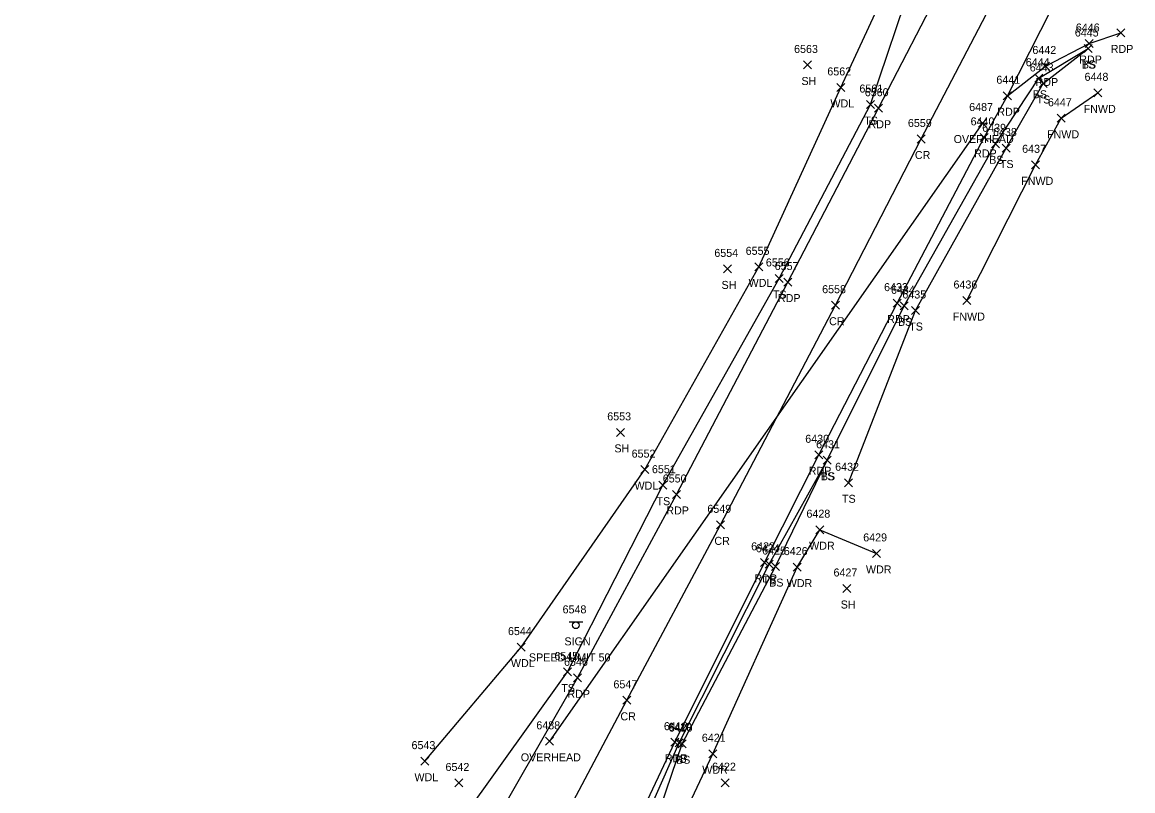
# Model space of a CAD drawing. Extents: x 1611797 to 1633212, y 298978 to 305475.
# Drawn here: x 1623275.6 to 1623553.1, y 303147.8 to 303339.8 of the extents above; entities that cross this region are included whole.
import ezdxf

# ---------------------------------------------------------------- set-up
doc = ezdxf.new("R2010")
doc.units = 0
for name, color, linetype in [('L_A', 7, 'Continuous'), ('L_I', 7, 'Continuous'), ('L_TIC', 7, 'Continuous'), ('LAWA', 7, 'Continuous'), ('LELB', 7, 'Continuous'), ('LFNC', 7, 'Continuous'), ('P_A', 7, 'Continuous'), ('P_I', 7, 'Continuous'), ('P_TIC', 7, 'Continuous'), ('PET', 7, 'Continuous'), ('PRC', 7, 'Continuous'), ('S_A', 7, 'Continuous'), ('S_C', 7, 'Continuous'), ('S_I', 7, 'Continuous'), ('SSGN', 7, 'Continuous'), ('U_A', 7, 'Continuous'), ('U_I', 7, 'Continuous'), ('U_TIC', 7, 'Continuous'), ('UCO', 7, 'Continuous')]:
    doc.layers.add(name, color=color, linetype=linetype)

msp = doc.modelspace()

# ---------------------------------------------------------------- linework, layer by layer
at = {"layer": 'L_TIC'}
for points in [[(1623540.88, 303332.24), (1623542.88, 303334.24)], [(1623542.88, 303332.24), (1623540.88, 303334.24)], [(1623540.88, 303332.24), (1623542.88, 303334.24)], [(1623542.88, 303332.24), (1623540.88, 303334.24)], [(1623470.8, 303328.13), (1623472.8, 303330.13)], [(1623472.8, 303328.13), (1623470.8, 303330.13)], [(1623528.62, 303324.81), (1623530.62, 303326.81)], [(1623530.62, 303324.81), (1623528.62, 303326.81)], [(1623529.63, 303323.51), (1623531.63, 303325.51)], [(1623531.63, 303323.51), (1623529.63, 303325.51)], [(1623479.11, 303322.52), (1623481.11, 303324.52)], [(1623481.11, 303322.52), (1623479.11, 303324.52)], [(1623543.32, 303321.17), (1623545.32, 303323.17)], [(1623545.32, 303321.17), (1623543.32, 303323.17)], [(1623486.56, 303318.24), (1623488.56, 303320.24)], [(1623488.56, 303318.24), (1623486.56, 303320.24)], [(1623534.16, 303314.82), (1623536.16, 303316.82)], [(1623536.16, 303314.82), (1623534.16, 303316.82)], [(1623517.76, 303308.44), (1623519.76, 303310.44)], [(1623519.76, 303308.44), (1623517.76, 303310.44)], [(1623520.45, 303307.39), (1623522.45, 303309.39)], [(1623522.45, 303307.39), (1623520.45, 303309.39)], [(1623527.72, 303303.19), (1623529.72, 303305.19)], [(1623529.72, 303303.19), (1623527.72, 303305.19)], [(1623450.84, 303277.19), (1623452.84, 303279.19)], [(1623452.84, 303277.19), (1623450.84, 303279.19)], [(1623458.67, 303277.71), (1623460.67, 303279.71)], [(1623460.67, 303277.71), (1623458.67, 303279.71)], [(1623463.76, 303274.8), (1623465.76, 303276.8)], [(1623465.76, 303274.8), (1623463.76, 303276.8)], [(1623494.96, 303267.97), (1623496.96, 303269.97)], [(1623496.96, 303267.97), (1623494.96, 303269.97)], [(1623510.63, 303269.29), (1623512.63, 303271.29)], [(1623512.63, 303269.29), (1623510.63, 303271.29)], [(1623497.8, 303266.8), (1623499.8, 303268.8)], [(1623499.8, 303266.8), (1623497.8, 303268.8)], [(1623424.08, 303236.36), (1623426.08, 303238.36)], [(1623426.08, 303236.36), (1623424.08, 303238.36)], [(1623475.69, 303229.39), (1623477.69, 303231.39)], [(1623477.69, 303229.39), (1623475.69, 303231.39)], [(1623475.69, 303229.39), (1623477.69, 303231.39)], [(1623477.69, 303229.39), (1623475.69, 303231.39)], [(1623430.17, 303227.05), (1623432.17, 303229.05)], [(1623432.17, 303227.05), (1623430.17, 303229.05)], [(1623434.68, 303223.16), (1623436.68, 303225.16)], [(1623436.68, 303223.16), (1623434.68, 303225.16)], [(1623481.01, 303223.77), (1623483.01, 303225.77)], [(1623483.01, 303223.77), (1623481.01, 303225.77)], [(1623473.85, 303212.05), (1623475.85, 303214.05)], [(1623475.85, 303212.05), (1623473.85, 303214.05)], [(1623461.2, 303203.42), (1623463.2, 303205.42)], [(1623463.2, 303203.42), (1623461.2, 303205.42)], [(1623488.04, 303206.12), (1623490.04, 303208.12)], [(1623490.04, 303206.12), (1623488.04, 303208.12)], [(1623462.79, 303202.84), (1623464.79, 303204.84)], [(1623464.79, 303202.84), (1623462.79, 303204.84)], [(1623462.79, 303202.84), (1623464.79, 303204.84)], [(1623464.79, 303202.84), (1623462.79, 303204.84)], [(1623468.24, 303202.7), (1623470.24, 303204.7)], [(1623470.24, 303202.7), (1623468.24, 303204.7)], [(1623480.61, 303197.36), (1623482.61, 303199.36)], [(1623482.61, 303197.36), (1623480.61, 303199.36)], [(1623399.29, 303182.72), (1623401.29, 303184.72)], [(1623401.29, 303182.72), (1623399.29, 303184.72)], [(1623410.89, 303176.51), (1623412.89, 303178.51)], [(1623412.89, 303176.51), (1623410.89, 303178.51)], [(1623438.75, 303158.82), (1623440.75, 303160.82)], [(1623440.75, 303158.82), (1623438.75, 303160.82)], [(1623439.53, 303158.59), (1623441.53, 303160.59)], [(1623441.53, 303158.59), (1623439.53, 303160.59)], [(1623375.2, 303154.23), (1623377.2, 303156.23)], [(1623377.2, 303154.23), (1623375.2, 303156.23)], [(1623447.15, 303156.08), (1623449.15, 303158.08)], [(1623449.15, 303156.08), (1623447.15, 303158.08)], [(1623383.69, 303148.78), (1623385.69, 303150.78)], [(1623385.69, 303148.78), (1623383.69, 303150.78)], [(1623450.27, 303148.85), (1623452.27, 303150.85)], [(1623452.27, 303148.85), (1623450.27, 303150.85)]]:
    msp.add_lwpolyline(points, dxfattribs=at)
at = {"layer": 'LAWA'}
for points in [[(1623376.2, 303155.23), (1623400.29, 303183.72), (1623431.17, 303228.05), (1623459.67, 303278.71), (1623480.11, 303323.52), (1623494.13, 303353.73), (1623499.94, 303374.05)], [(1623436.85, 303115.42), (1623431.83, 303122.35), (1623448.15, 303157.08), (1623469.24, 303203.7), (1623474.85, 303213.05), (1623489.04, 303207.12)]]:
    msp.add_lwpolyline(points, dxfattribs=at)
at = {"layer": 'LELB'}
for points in [[(1623385.74, 303140.96), (1623411.89, 303177.51), (1623435.68, 303224.16), (1623464.76, 303275.8), (1623487.56, 303319.24), (1623498.32, 303351.18), (1623499.94, 303374.05)], [(1623463.79, 303203.84), (1623476.69, 303230.39), (1623495.96, 303268.97), (1623518.76, 303309.44), (1623529.62, 303325.81), (1623541.88, 303333.24)], [(1623482.01, 303224.77), (1623498.8, 303267.8), (1623521.45, 303308.39), (1623530.63, 303324.51), (1623541.88, 303333.24)], [(1623413.85, 303094.06), (1623415.03, 303104.49), (1623423.4, 303122.81), (1623439.75, 303159.82), (1623462.2, 303204.42), (1623476.69, 303230.39)], [(1623425.95, 303116.74), (1623440.53, 303159.59), (1623463.79, 303203.84)]]:
    msp.add_lwpolyline(points, dxfattribs=at)
at = {"layer": 'LFNC'}
msp.add_lwpolyline([(1623511.63, 303270.29), (1623528.72, 303304.19), (1623535.16, 303315.82), (1623544.32, 303322.17)], dxfattribs=at)
at = {"layer": 'P_TIC'}
for points in [[(1623549.06, 303336.13), (1623551.06, 303338.13)], [(1623551.06, 303336.13), (1623549.06, 303338.13)], [(1623541.19, 303333.49), (1623543.19, 303335.49)], [(1623543.19, 303333.49), (1623541.19, 303335.49)], [(1623530.29, 303327.87), (1623532.29, 303329.87)], [(1623532.29, 303327.87), (1623530.29, 303329.87)], [(1623520.72, 303320.44), (1623522.72, 303322.44)], [(1623522.72, 303320.44), (1623520.72, 303322.44)], [(1623520.72, 303320.44), (1623522.72, 303322.44)], [(1623522.72, 303320.44), (1623520.72, 303322.44)], [(1623488.55, 303317.32), (1623490.55, 303319.32)], [(1623490.55, 303317.32), (1623488.55, 303319.32)], [(1623499.2, 303309.64), (1623501.2, 303311.64)], [(1623501.2, 303309.64), (1623499.2, 303311.64)], [(1623514.93, 303310.04), (1623516.93, 303312.04)], [(1623516.93, 303310.04), (1623514.93, 303312.04)], [(1623465.92, 303273.91), (1623467.92, 303275.91)], [(1623467.92, 303273.91), (1623465.92, 303275.91)], [(1623477.76, 303268.12), (1623479.76, 303270.12)], [(1623479.76, 303268.12), (1623477.76, 303270.12)], [(1623493.23, 303268.64), (1623495.23, 303270.64)], [(1623495.23, 303268.64), (1623493.23, 303270.64)], [(1623473.63, 303230.76), (1623475.63, 303232.76)], [(1623475.63, 303230.76), (1623473.63, 303232.76)], [(1623438.04, 303220.85), (1623440.04, 303222.85)], [(1623440.04, 303220.85), (1623438.04, 303222.85)], [(1623449.1, 303213.26), (1623451.1, 303215.26)], [(1623451.1, 303213.26), (1623449.1, 303215.26)], [(1623460.04, 303203.89), (1623462.04, 303205.89)], [(1623462.04, 303203.89), (1623460.04, 303205.89)], [(1623413.34, 303175.05), (1623415.34, 303177.05)], [(1623415.34, 303175.05), (1623413.34, 303177.05)], [(1623425.64, 303169.43), (1623427.64, 303171.43)], [(1623427.64, 303169.43), (1623425.64, 303171.43)], [(1623437.67, 303158.97), (1623439.67, 303160.97)], [(1623439.67, 303158.97), (1623437.67, 303160.97)]]:
    msp.add_lwpolyline(points, dxfattribs=at)
at = {"layer": 'PET'}
for points in [[(1623339.64, 302948.93), (1623359.43, 302990.05), (1623382.42, 303037.23), (1623397.68, 303071.26), (1623421.47, 303123.57), (1623438.67, 303159.97), (1623461.04, 303204.89), (1623474.63, 303231.76), (1623494.23, 303269.64), (1623515.93, 303311.04), (1623521.72, 303321.44), (1623541.24, 303359.86)], [(1623281.2, 302923.51), (1623300.84, 302962.45), (1623320.54, 303003.89), (1623349.52, 303060.46), (1623352.51, 303067.02), (1623362.22, 303085.27), (1623380.49, 303116.12), (1623388.98, 303131.69), (1623414.34, 303176.05), (1623439.04, 303221.85), (1623466.92, 303274.91), (1623489.55, 303318.32), (1623506.12, 303350.41)], [(1623521.72, 303321.44), (1623531.29, 303328.87), (1623542.19, 303334.49), (1623550.06, 303337.13)]]:
    msp.add_lwpolyline(points, dxfattribs=at)
at = {"layer": 'PRC'}
msp.add_lwpolyline([(1623094.71, 302486.97), (1623115.97, 302533.53), (1623138.83, 302582.73), (1623156.84, 302621.44), (1623174.33, 302658.65), (1623188.23, 302687.86), (1623204.65, 302721.63), (1623215.97, 302745.6), (1623233.17, 302781.9), (1623256.83, 302830.92), (1623277.73, 302872.44), (1623298.56, 302913.98), (1623318.04, 302953.14), (1623338.32, 302993.92), (1623366.3, 303050.96), (1623402.18, 303124.24), (1623426.64, 303170.43), (1623450.1, 303214.26), (1623478.76, 303269.12), (1623500.2, 303310.64), (1623518.37, 303345.45)], dxfattribs=at)
at = {"layer": 'SSGN'}
for p, q in [((1623412.3, 303190.01), (1623415.64, 303190.01)), ((1623413.95, 303189.17), (1623413.95, 303189.17))]:
    msp.add_line(p, q, dxfattribs=at)
msp.add_circle((1623413.95, 303189.17), 0.833, dxfattribs=at)
at = {"layer": 'U_TIC'}
for points in [[(1623514.5, 303313.63), (1623516.5, 303315.63)], [(1623516.5, 303313.63), (1623514.5, 303315.63)], [(1623406.38, 303159.19), (1623408.38, 303161.19)], [(1623408.38, 303159.19), (1623406.38, 303161.19)]]:
    msp.add_lwpolyline(points, dxfattribs=at)
at = {"layer": 'UCO'}
msp.add_lwpolyline([(1623515.5, 303314.63), (1623407.38, 303160.19)], dxfattribs=at)

# ---------------------------------------------------------------- texts
at = {"layer": 'L_A'}
for s, p in [('TS', (1623540.29, 303328.24)), ('BS', (1623540.32, 303328.24)), ('SH', (1623470.29, 303324.13)), ('BS', (1623528.06, 303320.81)), ('WDL', (1623477.53, 303318.52)), ('TS', (1623529.04, 303319.51)), ('FNWD', (1623540.78, 303317.17)), ('TS', (1623485.97, 303314.24)), ('FNWD', (1623531.63, 303310.82)), ('BS', (1623517.2, 303304.44)), ('TS', (1623519.86, 303303.39)), ('FNWD', (1623525.19, 303299.19)), ('SH', (1623450.33, 303273.19)), ('WDL', (1623457.09, 303273.71)), ('TS', (1623463.17, 303270.8)), ('FNWD', (1623508.09, 303265.29)), ('BS', (1623494.4, 303263.97)), ('TS', (1623497.21, 303262.8)), ('SH', (1623423.57, 303232.36)), ('WDL', (1623428.59, 303223.05)), ('TS', (1623475.1, 303225.39)), ('BS', (1623475.13, 303225.39)), ('TS', (1623434.09, 303219.16)), ('TS', (1623480.42, 303219.77)), ('WDR', (1623472.21, 303208.05)), ('WDR', (1623486.4, 303202.12)), ('TS', (1623460.61, 303199.42)), ('BS', (1623462.23, 303198.84)), ('BS', (1623462.23, 303198.84)), ('WDR', (1623466.61, 303198.7)), ('SH', (1623480.09, 303193.36)), ('WDL', (1623397.71, 303178.72)), ('TS', (1623410.3, 303172.51)), ('TS', (1623438.16, 303154.82)), ('BS', (1623438.97, 303154.59)), ('WDR', (1623445.51, 303152.08)), ('WDL', (1623373.62, 303150.23))]:
    msp.add_text(s, height=2, dxfattribs=at).set_placement(p)
at = {"layer": 'L_I'}
for s, p in [('6445', (1623538.58, 303336.24)), ('6445', (1623538.58, 303336.24)), ('6563', (1623468.45, 303332.13)), ('6444', (1623526.31, 303328.81)), ('6562', (1623476.76, 303326.52)), ('6443', (1623527.32, 303327.51)), ('6448', (1623541.01, 303325.17)), ('6561', (1623484.77, 303322.24)), ('6447', (1623531.86, 303318.82)), ('6439', (1623515.44, 303312.44)), ('6438', (1623518.14, 303311.39)), ('6437', (1623525.42, 303307.19)), ('6554', (1623448.53, 303281.19)), ('6555', (1623456.36, 303281.71)), ('6556', (1623461.4, 303278.8)), ('6436', (1623508.27, 303273.29)), ('6434', (1623492.66, 303271.97)), ('6435', (1623495.5, 303270.8)), ('6553', (1623421.78, 303240.36)), ('6431', (1623473.95, 303233.39)), ('6431', (1623473.95, 303233.39)), ('6552', (1623427.87, 303231.05)), ('6551', (1623432.94, 303227.16)), ('6432', (1623478.71, 303227.77)), ('6428', (1623471.54, 303216.05)), ('6429', (1623485.72, 303210.12)), ('6424', (1623458.89, 303207.42)), ('6425', (1623460.48, 303206.84)), ('6425', (1623460.48, 303206.84)), ('6426', (1623465.88, 303206.7)), ('6427', (1623478.3, 303201.36)), ('6544', (1623396.98, 303186.72)), ('6545', (1623408.58, 303180.51)), ('6419', (1623437, 303162.82)), ('6420', (1623437.14, 303162.59)), ('6421', (1623445.41, 303160.08)), ('6543', (1623372.89, 303158.23)), ('6542', (1623381.38, 303152.78)), ('6422', (1623447.96, 303152.85))]:
    msp.add_text(s, height=2, dxfattribs=at).set_placement(p)
at = {"layer": 'P_A'}
for s, p in [('RDP', (1623547.55, 303332.13)), ('RDP', (1623539.68, 303329.49)), ('RDP', (1623528.77, 303323.87)), ('RDP', (1623519.21, 303316.44)), ('RDP', (1623519.21, 303316.44)), ('RDP', (1623487.04, 303313.32)), ('RDP', (1623513.42, 303306.04)), ('CR', (1623498.63, 303305.64)), ('RDP', (1623464.41, 303269.91)), ('RDP', (1623491.72, 303264.64)), ('CR', (1623477.2, 303264.12)), ('RDP', (1623472.12, 303226.76)), ('RDP', (1623436.53, 303216.85)), ('CR', (1623448.54, 303209.26)), ('RDP', (1623458.53, 303199.89)), ('RDP', (1623411.83, 303171.05)), ('CR', (1623425.07, 303165.43)), ('RDP', (1623436.16, 303154.97))]:
    msp.add_text(s, height=2, dxfattribs=at).set_placement(p)
at = {"layer": 'P_I'}
for s, p in [('6446', (1623538.83, 303337.49)), ('6442', (1623527.98, 303331.87)), ('6441', (1623518.98, 303324.44)), ('6441', (1623518.98, 303324.44)), ('6560', (1623486.11, 303321.32)), ('6559', (1623496.88, 303313.64)), ('6440', (1623512.54, 303314.04)), ('6557', (1623463.61, 303277.91)), ('6558', (1623475.46, 303272.12)), ('6433', (1623490.93, 303272.64)), ('6430', (1623471.24, 303234.76)), ('6550', (1623435.65, 303224.85)), ('6549', (1623446.79, 303217.26)), ('6423', (1623457.73, 303207.89)), ('6546', (1623410.98, 303179.05)), ('6547', (1623423.33, 303173.43)), ('6418', (1623435.93, 303162.97))]:
    msp.add_text(s, height=2, dxfattribs=at).set_placement(p)
at = {"layer": 'S_A'}
msp.add_text('SIGN', height=2, dxfattribs=at).set_placement((1623411.09, 303184.15))
at = {"layer": 'S_C'}
msp.add_text('SPEED LIMIT 50', height=2, dxfattribs=at).set_placement((1623402.22, 303180.15))
at = {"layer": 'S_I'}
msp.add_text('6548', height=2, dxfattribs=at).set_placement((1623410.62, 303192.15))
at = {"layer": 'U_A'}
for p in [(1623508.31, 303309.63), (1623400.19, 303155.19)]:
    msp.add_text('OVERHEAD', height=2, dxfattribs=at).set_placement(p)
at = {"layer": 'U_I'}
for s, p in [('6487', (1623512.19, 303317.63)), ('6488', (1623404.07, 303163.19))]:
    msp.add_text(s, height=2, dxfattribs=at).set_placement(p)

doc.saveas('drawing.dxf')
